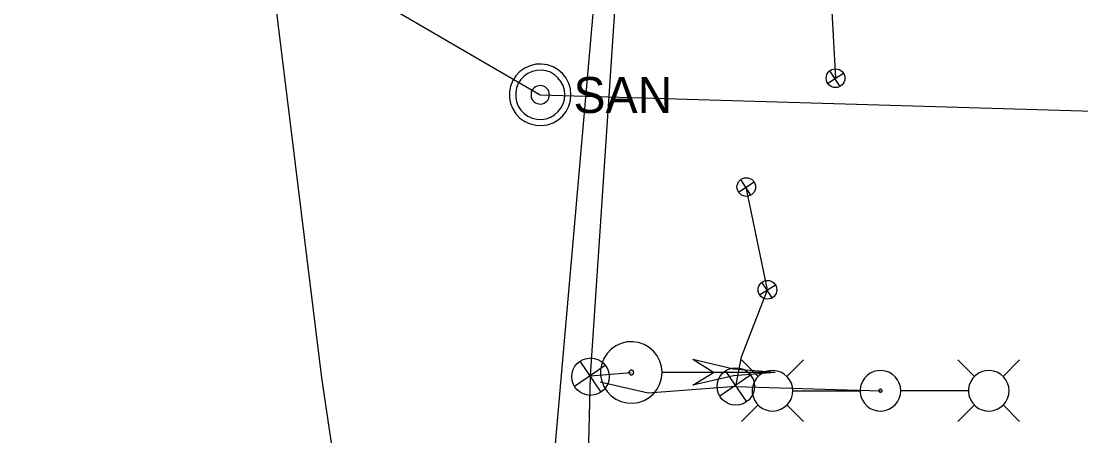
# Model space of a CAD drawing. Extents: x 596028 to 606371, y 330010 to 403088.
# Drawn here: x 605091.2 to 605204.7, y 349899.9 to 349944.2 of the extents above; entities that cross this region are included whole.
import ezdxf

# ---------------------------------------------------------------- set-up
doc = ezdxf.new("R2010")
doc.units = 0
for name, color, linetype in [('E_LTG', 7, 'Continuous'), ('E_LTG_CID', 7, 'Continuous'), ('E_SIG', 7, 'Continuous'), ('E_SIG_Conduit', 7, 'Continuous'), ('E_UTL_G_UG', 7, 'Continuous'), ('E_UTL_Loop_UG', 7, 'Continuous'), ('E_UTL_Overhead', 7, 'Continuous'), ('E_UTL_SAN_MH', 7, 'Continuous'), ('E_UTL_SAN_UG', 7, 'Continuous')]:
    doc.layers.add(name, color=color, linetype=linetype)

# ---------------------------------------------------------------- blocks, each defined once
blk = doc.blocks.new('_U340')
at = {"layer": 'E_SIG'}
for p, q in [((-6.09, 0.4), (6.1, 0.4)), ((0, 6.1), (0, -6.1))]:
    blk.add_line(p, q, dxfattribs=at)
blk.add_circle((0, 0.01), 6.1, dxfattribs=at)
blk = doc.blocks.new('_U341')
at = {"layer": 'E_SIG'}
for p, q in [((-6.09, 0.4), (6.1, 0.4)), ((0, 6.1), (0, -6.1))]:
    blk.add_line(p, q, dxfattribs=at)
blk.add_circle((0, 0.01), 6.1, dxfattribs=at)
blk = doc.blocks.new('_U342')
at = {"layer": 'E_SIG'}
for p, q in [((-6.09, 0.4), (6.1, 0.4)), ((0, 6.1), (0, -6.1))]:
    blk.add_line(p, q, dxfattribs=at)
blk.add_circle((0, 0.01), 6.1, dxfattribs=at)
blk = doc.blocks.new('_U348')
at = {"layer": 'E_SIG'}
for p, q in [((0, 6.1), (0, -6.1)), ((-6.09, 0.4), (6.1, 0.4))]:
    blk.add_line(p, q, dxfattribs=at)
blk.add_circle((0, 0.01), 6.1, dxfattribs=at)
blk = doc.blocks.new('_U355')
at = {"layer": 'E_SIG'}
for p, q in [((0, 6.1), (0, -6.1)), ((-6.09, 0.4), (6.1, 0.4))]:
    blk.add_line(p, q, dxfattribs=at)
blk.add_circle((0, 0.01), 6.1, dxfattribs=at)

msp = doc.modelspace()

# ---------------------------------------------------------------- linework, layer by layer
at = {"layer": 'E_LTG'}
for points in [[(605170.17, 349906.19), (605168.39, 349907.97)], [(605173.22, 349906.19), (605175, 349907.97)], [(605193.34, 349906.2), (605191.56, 349907.97)], [(605196.39, 349906.2), (605198.17, 349907.97)], [(605173.87, 349904.67), (605173.83, 349905.08), (605173.72, 349905.48), (605173.53, 349905.85), (605173.27, 349906.17), (605172.96, 349906.44), (605172.6, 349906.65), (605172.21, 349906.79), (605171.8, 349906.84), (605171.39, 349906.82), (605170.98, 349906.73), (605170.61, 349906.56), (605170.27, 349906.32), (605169.99, 349906.02), (605169.76, 349905.67), (605169.61, 349905.28), (605169.53, 349904.88), (605169.53, 349904.46), (605169.61, 349904.06), (605169.76, 349903.67), (605169.99, 349903.33), (605170.27, 349903.03), (605170.61, 349902.79), (605170.98, 349902.62), (605171.39, 349902.52), (605171.8, 349902.5), (605172.21, 349902.56), (605172.6, 349902.69), (605172.96, 349902.9), (605173.27, 349903.17), (605173.53, 349903.5), (605173.72, 349903.86), (605173.83, 349904.26), (605173.87, 349904.67)], [(605185.44, 349904.67), (605185.4, 349905.08), (605185.28, 349905.48), (605185.09, 349905.85), (605184.84, 349906.17), (605184.52, 349906.44), (605184.17, 349906.65), (605183.77, 349906.79), (605183.37, 349906.84), (605182.95, 349906.82), (605182.55, 349906.73), (605182.17, 349906.56), (605181.84, 349906.32), (605181.55, 349906.02), (605181.33, 349905.67), (605181.17, 349905.28), (605181.1, 349904.88), (605181.1, 349904.46), (605181.17, 349904.06), (605181.33, 349903.67), (605181.55, 349903.33), (605181.84, 349903.03), (605182.17, 349902.79), (605182.55, 349902.62), (605182.95, 349902.52), (605183.37, 349902.5), (605183.77, 349902.56), (605184.17, 349902.69), (605184.52, 349902.9), (605184.84, 349903.17), (605185.09, 349903.5), (605185.28, 349903.86), (605185.4, 349904.26), (605185.44, 349904.67)], [(605197.04, 349904.67), (605197, 349905.08), (605196.88, 349905.48), (605196.69, 349905.85), (605196.44, 349906.17), (605196.13, 349906.44), (605195.77, 349906.65), (605195.38, 349906.79), (605194.97, 349906.84), (605194.55, 349906.82), (605194.15, 349906.73), (605193.78, 349906.56), (605193.44, 349906.32), (605193.15, 349906.02), (605192.93, 349905.67), (605192.78, 349905.28), (605192.7, 349904.88), (605192.7, 349904.46), (605192.78, 349904.06), (605192.93, 349903.67), (605193.15, 349903.33), (605193.44, 349903.03), (605193.78, 349902.79), (605194.15, 349902.62), (605194.55, 349902.52), (605194.97, 349902.5), (605195.38, 349902.56), (605195.77, 349902.69), (605196.13, 349902.9), (605196.44, 349903.17), (605196.69, 349903.5), (605196.88, 349903.86), (605197, 349904.26), (605197.04, 349904.67)], [(605173.91, 349904.67), (605181.09, 349904.67)], [(605183.43, 349904.67), (605183.43, 349904.7), (605183.42, 349904.73), (605183.4, 349904.76), (605183.38, 349904.79), (605183.36, 349904.81), (605183.33, 349904.82), (605183.3, 349904.83), (605183.27, 349904.84), (605183.24, 349904.84), (605183.21, 349904.83), (605183.18, 349904.82), (605183.15, 349904.8), (605183.13, 349904.77), (605183.11, 349904.75), (605183.1, 349904.72), (605183.1, 349904.69), (605183.1, 349904.66), (605183.1, 349904.62), (605183.11, 349904.59), (605183.13, 349904.57), (605183.15, 349904.55), (605183.18, 349904.53), (605183.21, 349904.51), (605183.24, 349904.51), (605183.27, 349904.5), (605183.3, 349904.51), (605183.33, 349904.52), (605183.36, 349904.54), (605183.38, 349904.56), (605183.4, 349904.58), (605183.42, 349904.61), (605183.43, 349904.64), (605183.43, 349904.67)], [(605192.65, 349904.67), (605185.47, 349904.67)], [(605170.17, 349903.15), (605168.39, 349901.37)], [(605173.22, 349903.15), (605175, 349901.37)], [(605193.34, 349903.15), (605191.56, 349901.37)], [(605196.39, 349903.15), (605198.17, 349901.37)]]:
    msp.add_lwpolyline(points, dxfattribs=at)
at = {"layer": 'E_LTG_CID'}
msp.add_lwpolyline([(605167.76, 349905.13), (605183.26, 349904.67)], dxfattribs=at)
at = {"layer": 'E_SIG'}
for points in [[(605159.87, 349906.63), (605159.81, 349907.26), (605159.64, 349907.86), (605159.35, 349908.42), (605158.96, 349908.91), (605158.49, 349909.32), (605157.94, 349909.63), (605157.35, 349909.84), (605156.73, 349909.93), (605156.1, 349909.9), (605155.49, 349909.75), (605154.92, 349909.49), (605154.41, 349909.13), (605153.98, 349908.67), (605153.64, 349908.14), (605153.41, 349907.56), (605153.29, 349906.95), (605153.29, 349906.32), (605153.41, 349905.7), (605153.64, 349905.12), (605153.98, 349904.59), (605154.41, 349904.14), (605154.92, 349903.77), (605155.49, 349903.51), (605156.1, 349903.37), (605156.73, 349903.34), (605157.35, 349903.42), (605157.94, 349903.63), (605158.49, 349903.94), (605158.96, 349904.35), (605159.35, 349904.85), (605159.64, 349905.41), (605159.81, 349906.01), (605159.87, 349906.63)], [(605171.97, 349906.63), (605167.52, 349906.98), (605163.17, 349908.01)], [(605165.37, 349906.63), (605163.17, 349908.01)], [(605156.83, 349906.63), (605156.82, 349906.68), (605156.81, 349906.73), (605156.79, 349906.77), (605156.76, 349906.81), (605156.72, 349906.84), (605156.68, 349906.86), (605156.63, 349906.88), (605156.59, 349906.88), (605156.54, 349906.88), (605156.49, 349906.87), (605156.45, 349906.85), (605156.41, 349906.82), (605156.38, 349906.79), (605156.35, 349906.75), (605156.33, 349906.7), (605156.32, 349906.66), (605156.32, 349906.61), (605156.33, 349906.56), (605156.35, 349906.52), (605156.38, 349906.48), (605156.41, 349906.44), (605156.45, 349906.41), (605156.49, 349906.39), (605156.54, 349906.38), (605156.59, 349906.38), (605156.63, 349906.39), (605156.68, 349906.4), (605156.72, 349906.43), (605156.76, 349906.46), (605156.79, 349906.5), (605156.81, 349906.54), (605156.82, 349906.58), (605156.83, 349906.63)], [(605171.97, 349906.63), (605159.93, 349906.63)], [(605171.97, 349906.63), (605167.52, 349906.29), (605163.17, 349905.26)], [(605163.17, 349905.26), (605165.37, 349906.63)]]:
    msp.add_lwpolyline(points, dxfattribs=at)
at = {"layer": 'E_SIG_Conduit'}
for points in [[(605136.25, 349822.64), (605150.5, 349858.54), (605150.93, 349861.69), (605151.13, 349863.74), (605152.2, 349906.29), (605155.53, 349956.04), (605156.38, 349972.65)], [(605152.2, 349906.29), (605156.57, 349906.63)], [(605167.76, 349905.13), (605158.38, 349904.42), (605153.23, 349905.6)]]:
    msp.add_lwpolyline(points, dxfattribs=at)
at = {"layer": 'E_UTL_G_UG'}
msp.add_lwpolyline([(605122.71, 349691.86), (605135.04, 349706.7), (605143.62, 349720.07), (605142.42, 349734.3), (605141.58, 349746.74), (605140.16, 349761.27), (605138.91, 349774.5), (605136.95, 349797.49), (605134.93, 349816.48), (605132.5, 349848.41), (605126.9, 349882.7), (605123.42, 349906.07), (605114.39, 349979.35)], dxfattribs=at)
at = {"layer": 'E_UTL_Loop_UG'}
for points in [[(605179.55, 349961.42), (605177.75, 349958.31), (605177.47, 349955.68), (605178.44, 349938.14)], [(605167.76, 349905.13), (605168.36, 349908.29), (605171.15, 349915.48), (605168.89, 349926.48)]]:
    msp.add_lwpolyline(points, dxfattribs=at)
at = {"layer": 'E_UTL_Overhead'}
msp.add_lwpolyline([(605143.81, 349749.74), (605141.52, 349819.92), (605155.11, 349974.85), (605253.26, 349974.25), (605333.85, 349972.88), (605354.11, 349970.8), (605513.44, 349968.29), (605659.83, 349966.5)], dxfattribs=at)
at = {"layer": 'E_UTL_SAN_MH'}
for points in [[(605150.11, 349936.36), (605150.05, 349936.99), (605149.88, 349937.59), (605149.59, 349938.15), (605149.2, 349938.64), (605148.73, 349939.05), (605148.19, 349939.37), (605147.59, 349939.57), (605146.97, 349939.66), (605146.34, 349939.63), (605145.73, 349939.48), (605145.16, 349939.22), (605144.65, 349938.86), (605144.22, 349938.4), (605143.88, 349937.88), (605143.65, 349937.29), (605143.53, 349936.68), (605143.53, 349936.05), (605143.65, 349935.43), (605143.88, 349934.85), (605144.22, 349934.32), (605144.65, 349933.87), (605145.16, 349933.51), (605145.73, 349933.25), (605146.34, 349933.1), (605146.97, 349933.07), (605147.59, 349933.16), (605148.19, 349933.36), (605148.73, 349933.68), (605149.2, 349934.09), (605149.59, 349934.58), (605149.88, 349935.14), (605150.05, 349935.74), (605150.11, 349936.36)], [(605149.45, 349936.36), (605149.41, 349936.86), (605149.27, 349937.35), (605149.04, 349937.79), (605148.72, 349938.19), (605148.35, 349938.51), (605147.91, 349938.77), (605147.44, 349938.93), (605146.94, 349939), (605146.44, 349938.98), (605145.95, 349938.86), (605145.49, 349938.65), (605145.09, 349938.36), (605144.74, 349938), (605144.47, 349937.57), (605144.28, 349937.11), (605144.19, 349936.61), (605144.19, 349936.11), (605144.28, 349935.62), (605144.47, 349935.15), (605144.74, 349934.73), (605145.09, 349934.37), (605145.49, 349934.08), (605145.95, 349933.87), (605146.44, 349933.75), (605146.94, 349933.73), (605147.44, 349933.8), (605147.91, 349933.96), (605148.35, 349934.21), (605148.72, 349934.54), (605149.04, 349934.94), (605149.27, 349935.38), (605149.41, 349935.86), (605149.45, 349936.36)], [(605147.8, 349936.36), (605147.79, 349936.55), (605147.73, 349936.73), (605147.65, 349936.9), (605147.53, 349937.05), (605147.39, 349937.17), (605147.23, 349937.26), (605147.05, 349937.33), (605146.86, 349937.35), (605146.67, 349937.34), (605146.49, 349937.3), (605146.32, 349937.22), (605146.17, 349937.11), (605146.04, 349936.98), (605145.93, 349936.82), (605145.86, 349936.64), (605145.83, 349936.46), (605145.83, 349936.27), (605145.86, 349936.08), (605145.93, 349935.91), (605146.04, 349935.75), (605146.17, 349935.62), (605146.32, 349935.51), (605146.49, 349935.43), (605146.67, 349935.38), (605146.86, 349935.37), (605147.05, 349935.4), (605147.23, 349935.46), (605147.39, 349935.56), (605147.53, 349935.68), (605147.65, 349935.83), (605147.73, 349936), (605147.79, 349936.18), (605147.8, 349936.36)]]:
    msp.add_lwpolyline(points, dxfattribs=at)
at = {"layer": 'E_UTL_SAN_UG'}
for p, q in [((605091.22, 349968.71), (605146.81, 349936.36)), ((605146.81, 349936.36), (605415.84, 349928.35))]:
    msp.add_line(p, q, dxfattribs=at)

# ---------------------------------------------------------------- block references
at = {"layer": 'E_SIG_Conduit'}
for name, p, xscale, yscale, rotation in [('_U340', (605178.45, 349938.14), 0.16404166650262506, 0.16404166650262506, 122.69997330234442), ('_U341', (605168.89, 349926.49), 0.16404166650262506, 0.16404166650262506, 122.69997330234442), ('_U342', (605171.16, 349915.49), 0.16404166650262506, 0.16404166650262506, 122.69997330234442), ('_U355', (605152.2, 349906.18), 0.32808333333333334, 0.3280833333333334, 34.193210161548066), ('_U348', (605167.77, 349905.13), 0.32808333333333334, 0.3280833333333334, 34.193210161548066)]:
    msp.add_blockref(name, p, dxfattribs=dict(at, xscale=xscale, yscale=yscale, rotation=rotation))

# ---------------------------------------------------------------- texts
at = {"layer": 'E_UTL_SAN_MH'}
msp.add_text('SAN', height=3.849, dxfattribs=at).set_placement((605150.38, 349934.42))

doc.saveas('drawing.dxf')
